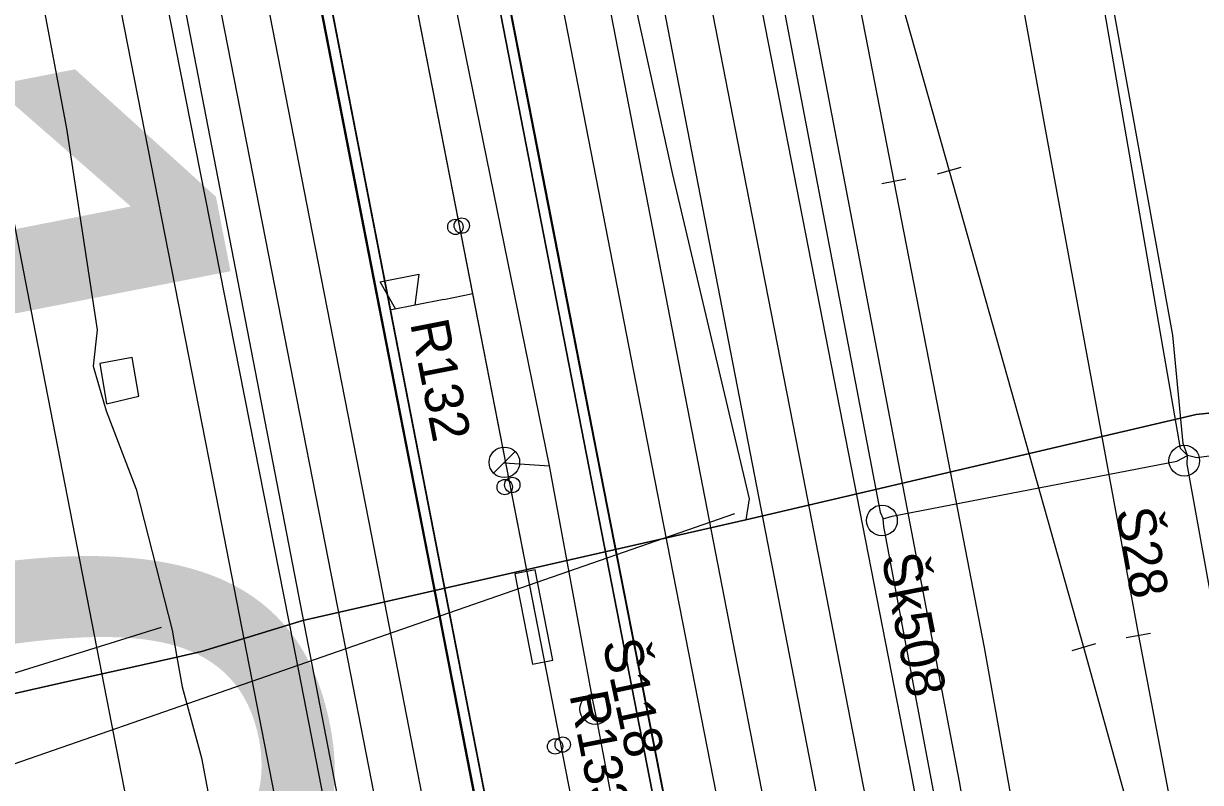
# Model space of a CAD drawing. Extents: x -545736 to -544888, y -1122892 to -1119128.
# Drawn here: x -545168.6 to -545130.27, y -1122181.3 to -1122156.6 of the extents above; entities that cross this region are included whole.
import ezdxf

# ---------------------------------------------------------------- set-up
doc = ezdxf.new("R2010")
doc.units = 0
for name, color, linetype in [('osvětlené plochy-hodnota-obrys', 7, 'Continuous'), ('Podbarveni_Nastupiste', 7, 'Continuous'), ('Podbarveni_Zastreseni_Pozemni', 7, 'Continuous'), ('Vrstva 1', 7, 'Continuous'), ('Vrstva 1 - Koleje', 7, 'Continuous'), ('Vrstva 14_zastreseni a nastupiste', 7, 'Continuous'), ('Vrstva 16_plochy', 7, 'Continuous'), ('Vrstva 2 - Vyhybky', 7, 'Continuous'), ('Vrstva 23 - PHS - pozemni - schody - eskalatory', 7, 'Continuous'), ('Vrstva 26', 7, 'Continuous'), ('Vrstva 29 - sdelzar', 7, 'Continuous'), ('Vrstva 31', 7, 'Continuous'), ('Vrstva 33 - prvky sdelzar', 7, 'Continuous'), ('Vrstva 4 - Teren - stezky - prechody - plochy', 7, 'Continuous'), ('Vrstva 43', 7, 'Continuous'), ('Vrstva 44', 7, 'Continuous'), ('Vrstva 47', 7, 'Continuous'), ('Vrstva 63', 7, 'Continuous')]:
    doc.layers.add(name, color=color, linetype=linetype)

msp = doc.modelspace()

# ---------------------------------------------------------------- linework, layer by layer
at = {"layer": 'osvětlené plochy-hodnota-obrys'}
msp.add_lwpolyline([(-545132.033, -1122317.745), (-545201.844, -1121957.194), (-545188.779, -1121954.655), (-545199.189, -1121901.389)], dxfattribs=at)
at = {"layer": 'Podbarveni_Nastupiste'}
for points in [[(-545198.773, -1121951.627), (-545191.691, -1121987.986), (-545182.222, -1122036.609), (-545172.438, -1122086.699), (-545162.999, -1122135.094), (-545153.274, -1122184.937), (-545142.505, -1122240.181), (-545142.306, -1122241.006)], [(-545136.516, -1122239.976), (-545138.799, -1122227.627), (-545147.465, -1122183.189), (-545157.09, -1122133.892), (-545166.638, -1122084.896), (-545171.447, -1122060.234), (-545173.829, -1122047.49), (-545174.717, -1122041.983)]]:
    msp.add_lwpolyline(points, dxfattribs=at)
at = {"layer": 'Podbarveni_Zastreseni_Pozemni'}
for points in [[(-545197.881, -1121954.495), (-545191.312, -1121988.174), (-545181.806, -1122036.914), (-545172.146, -1122086.438), (-545162.65, -1122135.125), (-545152.971, -1122184.749), (-545143.515, -1122233.227)], [(-545138.257, -1122232.186), (-545147.796, -1122183.265), (-545157.406, -1122133.984), (-545166.925, -1122085.165), (-545175.89, -1122039.187)]]:
    msp.add_lwpolyline(points, dxfattribs=at)
at = {"layer": 'Vrstva 1'}
for points in [[(-545148.11, -1122269.864), (-545153.579, -1122241.752), (-545157.606, -1122221.016), (-545162.537, -1122195.725), (-545168.276, -1122166.312), (-545171.822, -1122147.996)], [(-545134.901, -1122312.911), (-545138.046, -1122296.967), (-545143.24, -1122269.949), (-545145.914, -1122256.175), (-545149.457, -1122237.965), (-545152.971, -1122219.909), (-545157.547, -1122196.44), (-545162.223, -1122172.446), (-545166.848, -1122148.879)]]:
    msp.add_lwpolyline(points, dxfattribs=at)
at = {"layer": 'Vrstva 1 - Koleje'}
for points in [[(-545162.797, -1122070.887), (-545161.341, -1122078.359), (-545159.564, -1122087.471), (-545157.881, -1122096.108), (-545156.345, -1122103.98), (-545155.377, -1122108.948), (-545154.812, -1122111.848), (-545153.683, -1122117.648), (-545151.997, -1122126.296), (-545150.244, -1122135.278), (-545148.576, -1122143.835), (-545146.861, -1122152.634), (-545145.253, -1122160.881), (-545143.35, -1122170.635), (-545141.749, -1122178.861), (-545140.188, -1122186.869), (-545139.282, -1122191.516), (-545138.82, -1122193.884), (-545137.023, -1122203.118), (-545135.295, -1122211.986)], [(-545167.166, -1122073.3), (-545165.233, -1122083.213), (-545163.348, -1122092.88), (-545161.421, -1122102.785), (-545159.519, -1122112.553), (-545157.605, -1122122.374), (-545156.423, -1122128.428), (-545155.682, -1122132.235), (-545153.776, -1122142.01), (-545151.859, -1122151.863), (-545149.953, -1122161.617), (-545148.044, -1122171.433), (-545146.137, -1122181.176), (-545144.974, -1122187.135), (-545143.456, -1122194.936), (-545142.334, -1122200.685), (-545140.419, -1122210.525)], [(-545150.376, -1122073.507), (-545148.94, -1122081.972), (-545147.487, -1122090.539), (-545146.04, -1122099.073), (-545144.618, -1122107.428), (-545144.249, -1122109.575), (-545143.846, -1122111.921), (-545143.517, -1122113.832), (-545141.973, -1122122.734), (-545140.654, -1122130.261), (-545139.537, -1122136.588), (-545138.129, -1122144.487), (-545136.823, -1122151.755), (-545135.342, -1122159.915), (-545133.505, -1122169.928), (-545132.289, -1122176.511), (-545128.171, -1122198.133), (-545125.192, -1122213.779), (-545124.431, -1122217.772), (-545124.281, -1122218.558)], [(-545176.383, -1122075.263), (-545174.481, -1122085.012), (-545172.568, -1122094.81), (-545170.661, -1122104.603), (-545170.158, -1122107.18), (-545168.724, -1122114.524), (-545166.809, -1122124.368), (-545164.912, -1122134.097), (-545162.998, -1122143.914), (-545161.094, -1122153.659), (-545159.194, -1122163.404), (-545157.278, -1122173.216), (-545155.337, -1122183.16), (-545153.457, -1122192.791), (-545151.544, -1122202.612), (-545149.632, -1122212.391), (-545147.716, -1122222.215), (-545145.801, -1122232.042), (-545143.903, -1122241.777), (-545142.834, -1122247.253), (-545141.885, -1122252.118), (-545140.814, -1122257.667), (-545140.289, -1122260.383)], [(-545148.433, -1122119.752), (-545148.284, -1122120.518), (-545144.456, -1122140.161), (-545138.454, -1122161.395), (-545134.074, -1122176.9), (-545128.171, -1122198.133), (-545124.431, -1122217.772), (-545124.281, -1122218.558)], [(-545148.433, -1122119.752), (-545148.284, -1122120.518), (-545144.456, -1122140.161), (-545140.251, -1122161.74), (-545139.035, -1122167.978), (-545137.307, -1122176.907), (-545135.892, -1122184.869), (-545134.804, -1122191.597), (-545134.686, -1122192.395), (-545133.767, -1122198.628), (-545132.653, -1122207.169), (-545131.692, -1122215.762), (-545130.693, -1122226.379), (-545128.693, -1122248.314), (-545126.878, -1122268.22), (-545126.804, -1122269.027)]]:
    msp.add_lwpolyline(points, dxfattribs=at)
at = {"layer": 'Vrstva 14_zastreseni a nastupiste'}
for points in [[(-545138.248, -1122232.184), (-545147.826, -1122183.078), (-545157.444, -1122133.764), (-545166.966, -1122084.945), (-545176.486, -1122036.133), (-545186.124, -1121986.718), (-545192.612, -1121953.456)], [(-545192.608, -1121953.452), (-545186.031, -1121987.181), (-545176.442, -1122036.358), (-545166.925, -1122085.165), (-545157.406, -1122133.984), (-545147.796, -1122183.265), (-545138.257, -1122232.186)], [(-545143.529, -1122233.23), (-545153.022, -1122184.547), (-545162.697, -1122134.935), (-545172.201, -1122086.2), (-545181.882, -1122036.553), (-545191.387, -1121987.814), (-545197.884, -1121954.495)], [(-545197.881, -1121954.495), (-545191.312, -1121988.174), (-545181.806, -1122036.914), (-545172.146, -1122086.438), (-545162.65, -1122135.125), (-545152.971, -1122184.749), (-545143.515, -1122233.229)], [(-545174.372, -1122076.877), (-545172.469, -1122086.648), (-545170.563, -1122096.424), (-545168.648, -1122106.251), (-545166.742, -1122116.03), (-545164.832, -1122125.805), (-545162.92, -1122135.608), (-545161.017, -1122145.366), (-545159.102, -1122155.184), (-545157.19, -1122164.981), (-545155.268, -1122174.806), (-545153.362, -1122184.59), (-545151.463, -1122194.367), (-545149.557, -1122204.15), (-545147.636, -1122213.972), (-545145.723, -1122223.752), (-545143.824, -1122233.506), (-545142.674, -1122239.408), (-545142.337, -1122240.955)], [(-545174.341, -1122076.928), (-545172.438, -1122086.699), (-545170.532, -1122096.475), (-545168.617, -1122106.302), (-545166.711, -1122116.081), (-545164.801, -1122125.856), (-545162.889, -1122135.659), (-545160.986, -1122145.417), (-545159.071, -1122155.235), (-545157.159, -1122165.032), (-545155.237, -1122174.857), (-545153.331, -1122184.641), (-545151.432, -1122194.418), (-545149.526, -1122204.201), (-545147.605, -1122214.023), (-545145.692, -1122223.803), (-545143.793, -1122233.557), (-545142.643, -1122239.459), (-545142.306, -1122241.006)], [(-545142.306, -1122241.006), (-545139.377, -1122240.485), (-545136.447, -1122239.964), (-545138.244, -1122230.551), (-545140.147, -1122220.747), (-545142.055, -1122210.937), (-545143.965, -1122201.145), (-545145.873, -1122191.373), (-545147.779, -1122181.574), (-545149.696, -1122171.781), (-545151.614, -1122161.976), (-545153.523, -1122152.193), (-545155.434, -1122142.369), (-545156.586, -1122136.479), (-545158.487, -1122126.724), (-545160.396, -1122116.93), (-545162.308, -1122107.103), (-545164.211, -1122097.329), (-545166.122, -1122087.54), (-545168.031, -1122077.749)], [(-545142.337, -1122240.955), (-545136.443, -1122239.964), (-545138.231, -1122230.556), (-545140.134, -1122220.752), (-545142.042, -1122210.942), (-545143.952, -1122201.15), (-545145.86, -1122191.378), (-545147.766, -1122181.579), (-545149.683, -1122171.786), (-545151.601, -1122161.981), (-545153.51, -1122152.198), (-545155.421, -1122142.374), (-545156.573, -1122136.484), (-545158.474, -1122126.729), (-545160.383, -1122116.935), (-545162.295, -1122107.108), (-545164.198, -1122097.334), (-545166.109, -1122087.545), (-545168.018, -1122077.754)]]:
    msp.add_lwpolyline(points, dxfattribs=at)
for centre in [(-545154.533, -1122163.219), (-545154.324, -1122163.178), (-545152.926, -1122171.686), (-545152.678, -1122171.617), (-545151.285, -1122180.126), (-545151.037, -1122180.064)]:
    msp.add_circle(centre, 0.25, dxfattribs=at)
at = {"layer": 'Vrstva 16_plochy'}
for points in [[(-545147.605, -1122214.023), (-545149.526, -1122204.201), (-545151.432, -1122194.418), (-545153.331, -1122184.641), (-545155.237, -1122174.857), (-545157.159, -1122165.032), (-545159.071, -1122155.235), (-545160.986, -1122145.417), (-545162.889, -1122135.659), (-545164.801, -1122125.856), (-545166.711, -1122116.081), (-545168.617, -1122106.302), (-545170.532, -1122096.475), (-545172.438, -1122086.699), (-545174.341, -1122076.928)], [(-545168.031, -1122077.749), (-545166.122, -1122087.54), (-545164.211, -1122097.329), (-545162.308, -1122107.103), (-545160.396, -1122116.93), (-545158.487, -1122126.724), (-545156.586, -1122136.479), (-545155.434, -1122142.369), (-545153.523, -1122152.193), (-545151.614, -1122161.976), (-545149.696, -1122171.781), (-545147.779, -1122181.574), (-545145.873, -1122191.373), (-545143.965, -1122201.145), (-545142.055, -1122210.937)]]:
    msp.add_lwpolyline(points, dxfattribs=at)
at = {"layer": 'Vrstva 2 - Vyhybky'}
for p, q in [((-545138.069, -1122161.286), (-545138.839, -1122161.504)), ((-545139.858, -1122161.663), (-545140.644, -1122161.817)), ((-545132.682, -1122176.584), (-545131.896, -1122176.438)), ((-545133.689, -1122176.791), (-545134.459, -1122177.009))]:
    msp.add_line(p, q, dxfattribs=at)
for points in [[(-545148.433, -1122119.752), (-545148.284, -1122120.518), (-545144.456, -1122140.161), (-545140.251, -1122161.74)], [(-545144.456, -1122140.161), (-545138.454, -1122161.395)], [(-545132.289, -1122176.511), (-545128.171, -1122198.133), (-545124.431, -1122217.772), (-545124.281, -1122218.558)], [(-545134.074, -1122176.9), (-545128.171, -1122198.133)]]:
    msp.add_lwpolyline(points, dxfattribs=at)
at = {"layer": 'Vrstva 23 - PHS - pozemni - schody - eskalatory'}
msp.add_lwpolyline([(-545152.021, -1122177.449), (-545151.357, -1122177.32), (-545151.931, -1122174.379), (-545152.594, -1122174.509)], close=True, dxfattribs=at)
at = {"layer": 'Vrstva 26'}
for points in [[(-545195.654, -1121988.767), (-545195.18, -1121989.223), (-545187.569, -1122027.475), (-545180.363, -1122064.26), (-545172.911, -1122102.258), (-545175.755, -1122102.852), (-545177.675, -1122103.151), (-545178.018, -1122103.363), (-545177.842, -1122104.444), (-545175.244, -1122116.91), (-545174.048, -1122121.099), (-545173.902, -1122123.794), (-545172.196, -1122133.711), (-545171.232, -1122138.713), (-545170.128, -1122141.107), (-545170.035, -1122141.928), (-545170.255, -1122143.199), (-545168.934, -1122149.868), (-545168.557, -1122151.414), (-545168.549, -1122152.817), (-545167.193, -1122160.014), (-545166.201, -1122166.567)], [(-545151.408, -1122141.707), (-545151.376, -1122142.124), (-545151.629, -1122142.608), (-545147.456, -1122161.516), (-545144.963, -1122172.064), (-545145.07, -1122172.747), (-545159.5, -1122176.022), (-545162.8, -1122177.037), (-545163.6, -1122177.217), (-545164.667, -1122177.456), (-545167.45, -1122178.081), (-545168.933, -1122178.414), (-545171.793, -1122179.062), (-545173.266, -1122173.585), (-545176.729, -1122156.077), (-545176.875, -1122154.231), (-545175.843, -1122152.16), (-545175.037, -1122151.934), (-545175.284, -1122151.847), (-545175.525, -1122151.102)], [(-545108.934, -1122165.819), (-545109.19, -1122166.538), (-545113.031, -1122167.201), (-545114.744, -1122167.55), (-545115.543, -1122167.743), (-545130.403, -1122169.326), (-545145.07, -1122172.747)], [(-545171.793, -1122179.062), (-545168.933, -1122178.414), (-545167.45, -1122178.081), (-545164.667, -1122177.456), (-545163.6, -1122177.217), (-545162.8, -1122177.037), (-545159.5, -1122176.022), (-545145.07, -1122172.747), (-545130.403, -1122169.326), (-545115.543, -1122167.743), (-545114.744, -1122167.55), (-545113.031, -1122167.201), (-545109.19, -1122166.538)], [(-545166.201, -1122166.567), (-545166.328, -1122167.748), (-545165.91, -1122169.204), (-545164.933, -1122171.757), (-545163.754, -1122176.341), (-545163.6, -1122177.217), (-545163.431, -1122178.18), (-545162.801, -1122180.501), (-545161.895, -1122185.277), (-545160.807, -1122190.765), (-545159.867, -1122194.239), (-545158.711, -1122201.124), (-545158.352, -1122203.087), (-545157.471, -1122208.383), (-545156.639, -1122211.15), (-545156.185, -1122213.859), (-545155.78, -1122215.994), (-545155.064, -1122220.881)]]:
    msp.add_lwpolyline(points, dxfattribs=at)
at = {"layer": 'Vrstva 29 - sdelzar'}
msp.add_line((-545154.91, -1122165.58), (-545153.96, -1122165.39), dxfattribs=at)
for points in [[(-545141.59, -1122228.62), (-545144.06, -1122216.03), (-545147.37, -1122199.08), (-545150.66, -1122182.28), (-545153.96, -1122165.39), (-545157.26, -1122148.51), (-545160.57, -1122131.6), (-545163.89, -1122114.65), (-545167.28, -1122097.28), (-545170.47, -1122080.98), (-545173.77, -1122064.13), (-545177.12, -1122047.02), (-545180.38, -1122030.35), (-545180.51, -1122029.8), (-545183.68, -1122013.47), (-545187, -1121996.49), (-545190.31, -1121979.56), (-545193.64, -1121962.56), (-545195.18, -1121954.67), (-545202.44, -1121916.94)], [(-545144.46, -1122213.97), (-545194.03, -1121960.56), (-545195.67, -1121951.86)]]:
    msp.add_lwpolyline(points, dxfattribs=at)
at = {"layer": 'Vrstva 31'}
for points in [[(-545110.001, -1122142.565), (-545109.846, -1122159.004), (-545109.405, -1122164.262), (-545108.934, -1122165.819), (-545109.19, -1122166.538), (-545113.031, -1122167.201), (-545114.744, -1122167.55), (-545115.543, -1122167.743), (-545130.403, -1122169.326), (-545145.07, -1122172.747), (-545159.5, -1122176.022), (-545162.8, -1122177.037), (-545163.6, -1122177.217), (-545164.667, -1122177.456), (-545167.45, -1122178.081), (-545168.933, -1122178.414), (-545171.793, -1122179.062), (-545173.266, -1122173.585), (-545176.729, -1122156.077), (-545176.875, -1122154.231), (-545175.843, -1122152.16), (-545175.037, -1122151.934)], [(-545163.6, -1122177.217), (-545164.667, -1122177.456), (-545167.45, -1122178.081), (-545168.933, -1122178.414), (-545171.793, -1122179.062), (-545173.266, -1122173.585), (-545176.729, -1122156.077), (-545176.875, -1122154.231)], [(-545108.934, -1122165.819), (-545109.19, -1122166.538), (-545113.031, -1122167.201), (-545114.744, -1122167.55), (-545115.543, -1122167.743), (-545130.403, -1122169.326), (-545145.07, -1122172.747), (-545159.5, -1122176.022), (-545162.8, -1122177.037), (-545163.6, -1122177.217)]]:
    msp.add_lwpolyline(points, dxfattribs=at)
at = {"layer": 'Vrstva 33 - prvky sdelzar'}
msp.add_line((-545154.91, -1122165.58), (-545156.669, -1122165.924), dxfattribs=at)
for points in [[(-545156.48, -1122165.887), (-545156.979, -1122165.006), (-545155.722, -1122164.761), (-545155.852, -1122165.764)], [(-545109.19, -1122166.538), (-545113.031, -1122167.201), (-545114.744, -1122167.55), (-545115.543, -1122167.743), (-545130.403, -1122169.326), (-545145.07, -1122172.747), (-545159.5, -1122176.022), (-545162.8, -1122177.037), (-545163.6, -1122177.217), (-545164.667, -1122177.456), (-545167.45, -1122178.081), (-545168.933, -1122178.414), (-545171.793, -1122179.062)], [(-545171.793, -1122179.062), (-545168.933, -1122178.414), (-545167.45, -1122178.081), (-545164.667, -1122177.456), (-545163.6, -1122177.217), (-545162.8, -1122177.037), (-545159.5, -1122176.022), (-545145.07, -1122172.747), (-545130.403, -1122169.326), (-545115.543, -1122167.743), (-545114.744, -1122167.55)]]:
    msp.add_lwpolyline(points, dxfattribs=at)
at = {"layer": 'Vrstva 4 - Teren - stezky - prechody - plochy'}
for points in [[(-545202.565, -1121956.903), (-545201.056, -1121956.644), (-545199.526, -1121965.043), (-545191.386, -1122006.433), (-545183.698, -1122046.146), (-545176.813, -1122081.324), (-545170.865, -1122111.978), (-545164.201, -1122145.846), (-545158.369, -1122175.606), (-545150.392, -1122216.501), (-545142.671, -1122256.585), (-545144.174, -1122256.905)], [(-545202.565, -1121956.903), (-545200.961, -1121965.123), (-545192.99, -1122006.271), (-545185.214, -1122046.565), (-545178.591, -1122080.816), (-545172.231, -1122113.527), (-545166.05, -1122145.218), (-545159.636, -1122177.662), (-545152.008, -1122216.815), (-545144.174, -1122256.905)], [(-545130.366, -1122251.034), (-545131.253, -1122251.107), (-545132.894, -1122241.41), (-545134.482, -1122233.166), (-545143.993, -1122184.403), (-545152.068, -1122142.857), (-545160.819, -1122097.773), (-545168.806, -1122057.035), (-545170.526, -1122047.801), (-545171.946, -1122039.29), (-545172.394, -1122035.194), (-545171.448, -1122035.061)], [(-545130.366, -1122251.034), (-545131.796, -1122240.905), (-545132.966, -1122233.188), (-545134.639, -1122223.584), (-545142.301, -1122184.068), (-545150.498, -1122141.846), (-545159.147, -1122097.573), (-545167.246, -1122056.111), (-545171.448, -1122035.061)], [(-545147.636, -1122213.972), (-545149.557, -1122204.15), (-545151.463, -1122194.367), (-545153.362, -1122184.59), (-545155.268, -1122174.806), (-545157.19, -1122164.981), (-545159.102, -1122155.184), (-545161.017, -1122145.366), (-545162.92, -1122135.608), (-545164.832, -1122125.805), (-545166.742, -1122116.03), (-545168.648, -1122106.251), (-545170.563, -1122096.424), (-545172.469, -1122086.648), (-545174.372, -1122076.877)], [(-545168.018, -1122077.754), (-545166.109, -1122087.545), (-545164.198, -1122097.334), (-545162.295, -1122107.108), (-545160.383, -1122116.935), (-545158.474, -1122126.729), (-545156.573, -1122136.484), (-545155.421, -1122142.374), (-545153.51, -1122152.198), (-545151.601, -1122161.981), (-545149.683, -1122171.786), (-545147.766, -1122181.579), (-545145.86, -1122191.378), (-545143.952, -1122201.15), (-545142.042, -1122210.942)], [(-545134.921, -1122201.54), (-545136.303, -1122191.667), (-545138.112, -1122181.262), (-545146.181, -1122139.109), (-545149.2, -1122124.553), (-545150.62, -1122124.863)], [(-545134.921, -1122201.54), (-545135.823, -1122201.711), (-545139.677, -1122181.039), (-545147.782, -1122139.571), (-545150.62, -1122124.863)]]:
    msp.add_lwpolyline(points, dxfattribs=at)
at = {"layer": 'Vrstva 43'}
msp.add_line((-545153.29, -1122171.232), (-545152.585, -1122170.528), dxfattribs=at)
for centre, radius in [((-545152.937, -1122170.88), 0.498), ((-545130.794, -1122170.826), 0.5), ((-545140.639, -1122172.772), 0.5), ((-545149.976, -1122178.911), 0.5)]:
    msp.add_circle(centre, radius, dxfattribs=at)
at = {"layer": 'Vrstva 44'}
for points in [[(-545143.319, -1122213.395), (-545144.843, -1122204.729), (-545148.45, -1122187.063), (-545149.937, -1122179.183), (-545149.989, -1122178.935), (-545150.06, -1122178.615), (-545151.471, -1122170.999), (-545155.095, -1122153.22), (-545158.425, -1122136.668), (-545159.656, -1122130.551), (-545159.747, -1122130.264), (-545159.786, -1122129.987), (-545161.259, -1122119.445), (-545164.501, -1122101.273), (-545167.835, -1122085.304), (-545168.587, -1122082.897), (-545168.661, -1122082.704), (-545168.732, -1122082.46), (-545171.358, -1122068.69)], [(-545100.749, -1122302.024), (-545108.572, -1122258.755), (-545108.679, -1122258.214), (-545108.742, -1122257.838), (-545117.129, -1122210.278), (-545117.262, -1122209.864), (-545117.23, -1122209.512), (-545121.572, -1122184.377), (-545121.632, -1122183.916), (-545121.724, -1122183.534), (-545124.194, -1122170.238), (-545124.353, -1122170.102), (-545124.575, -1122169.952), (-545130.38, -1122170.732), (-545130.684, -1122170.66), (-545130.921, -1122170.43), (-545138.173, -1122128.601), (-545138.227, -1122128.313), (-545138.283, -1122127.929), (-545146.258, -1122081.287), (-545146.29, -1122080.665), (-545145.881, -1122080.467), (-545110.994, -1122075.048)], [(-545130.684, -1122170.66), (-545130.826, -1122170.269), (-545131.166, -1122166.742), (-545138.112, -1122128.477), (-545138.283, -1122127.929), (-545138.337, -1122127.277), (-545146.405, -1122081.19), (-545146.29, -1122080.665)], [(-545156.673, -1122091.474), (-545148.447, -1122131.998), (-545140.703, -1122172.502), (-545140.602, -1122172.723)], [(-545152.938, -1122170.88), (-545152.933, -1122170.892), (-545151.471, -1122170.999)], [(-545140.602, -1122172.723), (-545140.309, -1122172.633), (-545131.037, -1122170.837), (-545130.684, -1122170.66)], [(-545115.321, -1122251.296), (-545125.098, -1122201.892), (-545130.698, -1122170.944), (-545130.684, -1122170.66)], [(-545136.185, -1122196.357), (-545140.581, -1122172.966), (-545140.602, -1122172.723)]]:
    msp.add_lwpolyline(points, dxfattribs=at)
at = {"layer": 'Vrstva 47'}
msp.add_lwpolyline([(-545165.89, -1122168.98), (-545164.843, -1122168.731), (-545165.058, -1122167.473), (-545166.11, -1122167.66)], close=True, dxfattribs=at)
at = {"layer": 'Vrstva 63'}
for p, q in [((-545145.447, -1122172.556), (-545202.36, -1122192.305)), ((-545164.118, -1122176.251), (-545203.125, -1122188.398))]:
    msp.add_line(p, q, dxfattribs=at)

# ---------------------------------------------------------------- texts
at = {"layer": 'osvětlené plochy-hodnota-obrys'}
msp.add_text('10', height=22.7812, rotation=281.0956, dxfattribs=at).set_placement((-545186.203, -1122158.886))
at = {"layer": 'Vrstva 33 - prvky sdelzar'}
for s, p in [('R132', (-545156.01, -1122166.351)), ('R133', (-545150.824, -1122178.438))]:
    msp.add_text(s, height=1.25, rotation=281.0678, dxfattribs=at).set_placement(p)
at = {"layer": 'Vrstva 43'}
for s, rotation, p in [('Š28', 280.2566, (-545133.038, -1122172.451)), ('Šk508', 281.0323, (-545140.661, -1122173.943)), ('Š118', 281.9566, (-545149.749, -1122176.747))]:
    msp.add_text(s, height=1.25, rotation=rotation, dxfattribs=at).set_placement(p)

doc.saveas('drawing.dxf')
